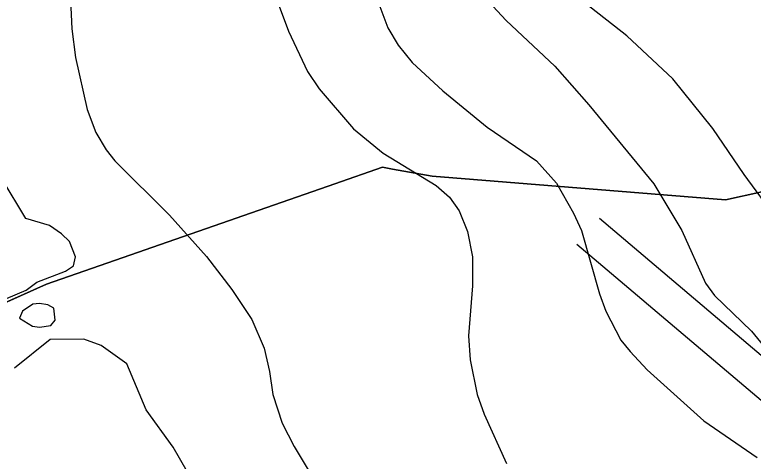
# Model space of a CAD drawing. Extents: x -662620 to -656370, y -1067090 to -1062990.
# Drawn here: x -661307.5 to -661050.3, y -1063645.1 to -1063489.7 of the extents above; entities that cross this region are included whole.
import ezdxf

# ---------------------------------------------------------------- set-up
doc = ezdxf.new("R2010")
doc.units = 0
for name, color, linetype in [('ELEK__VEDENÍ_VVN_-_NADZEMNÍ', 7, 'Continuous'), ('HRANICE_KATASTRÁLNÍHO_ÚZEMÍ', 7, 'Continuous'), ('OBVOD_PÚ', 7, 'Continuous'), ('ORNÁ_PŮDA_-_STÁVAJÍCÍ', 7, 'Continuous'), ('VRSTEVNICE_ZDŮRAZNĚNÁ', 7, 'Continuous'), ('VRSTEVNICE_ZÁKLADNÍ', 7, 'Continuous')]:
    doc.layers.add(name, color=color, linetype=linetype)

msp = doc.modelspace()

# ---------------------------------------------------------------- linework, layer by layer
at = {"layer": 'ELEK__VEDENÍ_VVN_-_NADZEMNÍ'}
for points in [[(-661103.94, -1063560.48), (-660826.12, -1063795.76), (-660509.03, -1064064.22)], [(-659212.59, -1064402.76), (-659241.86, -1064399.78), (-659588.53, -1064364.37), (-659927.91, -1064329.98), (-660254.66, -1064303.24), (-660516.66, -1064073.17), (-660833.72, -1063804.76), (-661111.8, -1063569.65)]]:
    msp.add_lwpolyline(points, dxfattribs=at)
at = {"layer": 'HRANICE_KATASTRÁLNÍHO_ÚZEMÍ'}
msp.add_lwpolyline([(-661047.41, -1063551.36), (-661060.01, -1063554.04), (-661162.23, -1063545.87), (-661175.96, -1063543.41), (-661179.52, -1063542.76), (-661196.06, -1063548.52), (-661296.48, -1063583.47), (-661339.88, -1063602.81), (-661361.03, -1063612.18), (-661368.76, -1063615.8), (-661390.99, -1063625.94), (-661393.94, -1063627.39), (-661474.55, -1063667.56)], dxfattribs=at)
at = {"layer": 'OBVOD_PÚ'}
for points in [[(-661179.52, -1063542.76), (-661196.06, -1063548.52)], [(-661175.96, -1063543.41), (-661179.52, -1063542.76)], [(-661162.23, -1063545.87), (-661175.96, -1063543.41)], [(-661060.01, -1063554.04), (-661162.23, -1063545.87)], [(-661196.06, -1063548.52), (-661296.48, -1063583.47)], [(-661047.41, -1063551.36), (-661060.01, -1063554.04)], [(-661296.48, -1063583.47), (-661339.88, -1063602.81)]]:
    msp.add_lwpolyline(points, dxfattribs=at)
at = {"layer": 'ORNÁ_PŮDA_-_STÁVAJÍCÍ'}
for p, q in [((-661196.06, -1063548.52), (-661179.52, -1063542.76)), ((-661179.52, -1063542.76), (-661175.96, -1063543.41)), ((-661175.96, -1063543.41), (-661162.23, -1063545.87)), ((-661162.23, -1063545.87), (-661060.01, -1063554.04)), ((-661296.48, -1063583.47), (-661196.06, -1063548.52)), ((-661060.01, -1063554.04), (-661047.41, -1063551.36)), ((-661339.88, -1063602.81), (-661296.48, -1063583.47))]:
    msp.add_line(p, q, dxfattribs=at)
msp.add_lwpolyline([(-661339.88, -1063602.81), (-661296.48, -1063583.47), (-661196.06, -1063548.52), (-661179.52, -1063542.76), (-661175.96, -1063543.41), (-661162.23, -1063545.87), (-661060.01, -1063554.04), (-661047.41, -1063551.36)], dxfattribs=at)
at = {"layer": 'VRSTEVNICE_ZDŮRAZNĚNÁ'}
msp.add_lwpolyline([(-661144.01, -1063483.35), (-661136.41, -1063491.66), (-661119.5, -1063507.57), (-661107.6, -1063521.05), (-661084.95, -1063548.57), (-661075.2, -1063564.77), (-661067.03, -1063583.12), (-661063.88, -1063587.42), (-661050.97, -1063599.75), (-661040.51, -1063612.51)], dxfattribs=at)
at = {"layer": 'VRSTEVNICE_ZÁKLADNÍ'}
for points in [[(-661042.23, -1063560.61), (-661053.55, -1063545.27), (-661064.45, -1063529.22), (-661078.35, -1063512.02), (-661094.41, -1063496.96), (-661112.04, -1063483.06), (-661118.92, -1063476.18), (-661122.94, -1063470.87), (-661125.09, -1063465), (-661125.09, -1063459.84), (-661124.37, -1063456.39), (-661120.36, -1063446.93), (-661116.92, -1063440.91), (-661107.74, -1063428.73)], [(-661042.23, -1063560.61), (-661053.55, -1063545.27), (-661064.45, -1063529.22), (-661078.35, -1063512.02), (-661094.41, -1063496.96), (-661112.04, -1063483.06), (-661118.92, -1063476.18), (-661122.94, -1063470.87), (-661125.09, -1063465), (-661125.09, -1063459.84), (-661124.37, -1063456.39), (-661120.36, -1063446.93), (-661116.92, -1063440.91), (-661107.74, -1063428.73)], [(-661218.55, -1063478.18), (-661212.25, -1063495.39), (-661205.65, -1063509.44), (-661201.5, -1063515.46), (-661189.6, -1063529.36), (-661179.28, -1063537.82), (-661160.78, -1063549.14), (-661156.19, -1063553.16), (-661152.75, -1063557.89), (-661149.89, -1063565.06), (-661148.17, -1063573.94), (-661148.17, -1063583.98), (-661149.46, -1063601.47), (-661148.88, -1063609.78), (-661146.45, -1063621.83), (-661144.01, -1063628.71), (-661136.27, -1063645.91)], [(-661218.55, -1063478.18), (-661212.25, -1063495.39), (-661205.65, -1063509.44), (-661201.5, -1063515.46), (-661189.6, -1063529.36), (-661179.28, -1063537.82), (-661160.78, -1063549.14), (-661156.19, -1063553.16), (-661152.75, -1063557.89), (-661149.89, -1063565.06), (-661148.17, -1063573.94), (-661148.17, -1063583.98), (-661149.46, -1063601.47), (-661148.88, -1063609.78), (-661146.45, -1063621.83), (-661144.01, -1063628.71), (-661136.27, -1063645.91)], [(-661182.86, -1063480.19), (-661177.56, -1063494.24), (-661173.97, -1063500.26), (-661169.1, -1063506.28), (-661158.49, -1063516.17), (-661143.01, -1063528.79), (-661125.8, -1063540.54), (-661118.92, -1063548.28), (-661112.9, -1063558.75), (-661110.18, -1063564.77), (-661103.87, -1063586.85), (-661101.72, -1063592.87), (-661096.42, -1063602.9), (-661093.26, -1063606.92), (-661087.24, -1063613.22), (-661067.6, -1063631), (-661048.97, -1063643.76)], [(-661182.86, -1063480.19), (-661177.56, -1063494.24), (-661173.97, -1063500.26), (-661169.1, -1063506.28), (-661158.49, -1063516.17), (-661143.01, -1063528.79), (-661125.8, -1063540.54), (-661118.92, -1063548.28), (-661112.9, -1063558.75), (-661110.18, -1063564.77), (-661103.87, -1063586.85), (-661101.72, -1063592.87), (-661096.42, -1063602.9), (-661093.26, -1063606.92), (-661087.24, -1063613.22), (-661067.6, -1063631), (-661048.97, -1063643.76)], [(-661288.08, -1063484.49), (-661287.65, -1063494.53), (-661286.36, -1063504.56), (-661282.35, -1063522.62), (-661279.34, -1063530.65), (-661275.75, -1063536.67), (-661272.74, -1063540.54), (-661253.68, -1063559.47), (-661240.77, -1063573.8), (-661231.89, -1063585.27), (-661225, -1063595.73), (-661220.7, -1063605.77), (-661218.84, -1063613.8), (-661217.69, -1063621.83), (-661214.4, -1063631.86), (-661210.24, -1063639.89), (-661200.78, -1063655.66), (-661197.62, -1063662.54), (-661193.9, -1063672.86), (-661192.75, -1063678.02), (-661191.6, -1063688.34), (-661192.46, -1063701.82), (-661195.04, -1063713.86), (-661200.49, -1063729.34)], [(-661288.08, -1063484.49), (-661287.65, -1063494.53), (-661286.36, -1063504.56), (-661282.35, -1063522.62), (-661279.34, -1063530.65), (-661275.75, -1063536.67), (-661272.74, -1063540.54), (-661253.68, -1063559.47), (-661240.77, -1063573.8), (-661231.89, -1063585.27), (-661225, -1063595.73), (-661220.7, -1063605.77), (-661218.84, -1063613.8), (-661217.69, -1063621.83), (-661214.4, -1063631.86), (-661210.24, -1063639.89), (-661200.78, -1063655.66), (-661197.62, -1063662.54), (-661193.9, -1063672.86), (-661192.75, -1063678.02), (-661191.6, -1063688.34), (-661192.46, -1063701.82), (-661195.04, -1063713.86), (-661200.49, -1063729.34)], [(-661321.23, -1063592.91), (-661303.62, -1063585.51), (-661299.84, -1063582.73), (-661289.85, -1063578.96), (-661287.11, -1063577.07), (-661286.45, -1063573.89), (-661288.45, -1063568.63), (-661291.26, -1063565.89), (-661295.4, -1063563.01), (-661303.69, -1063560.6), (-661311.91, -1063546.91)], [(-661301.41, -1063598.03), (-661298.98, -1063598.46), (-661294.96, -1063597.88), (-661293.53, -1063596.02), (-661293.94, -1063591.77), (-661296.01, -1063590.58), (-661298.98, -1063590.14), (-661301.27, -1063590.43), (-661304.85, -1063592.87), (-661305.85, -1063595.27), (-661301.41, -1063598.03)], [(-661301.41, -1063598.03), (-661298.98, -1063598.46), (-661294.96, -1063597.88), (-661293.53, -1063596.02), (-661293.94, -1063591.77), (-661296.01, -1063590.58), (-661298.98, -1063590.14), (-661301.27, -1063590.43), (-661304.85, -1063592.87), (-661305.85, -1063595.27), (-661301.41, -1063598.03)], [(-661250.78, -1063693.72), (-661247.59, -1063688.62), (-661244.12, -1063681.51), (-661242.49, -1063674.33), (-661241.97, -1063667.71), (-661243.52, -1063658.75), (-661247.45, -1063648.65), (-661252.33, -1063640.13), (-661261.73, -1063627.22), (-661268.54, -1063611.12), (-661277.49, -1063604.83), (-661283.49, -1063602.57), (-661295.18, -1063602.72), (-661307.61, -1063612.67)]]:
    msp.add_lwpolyline(points, dxfattribs=at)

doc.saveas('drawing.dxf')
